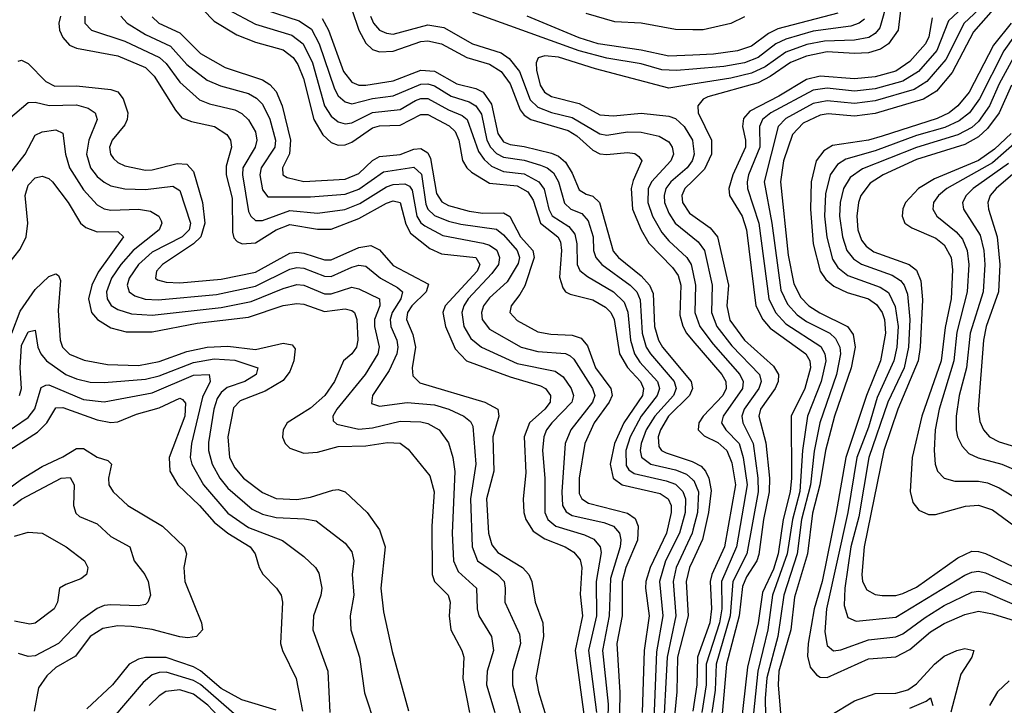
# Model space of a CAD drawing. Header units: inches. Extents: x 501365 to 657855, y 482276 to 547543.
# Tile 892 of 957: x 628045 to 630905, y 511151 to 513140. Entities that reach past the tile are written whole.
import ezdxf

# ---------------------------------------------------------------- set-up
doc = ezdxf.new("R2010")
doc.units = ezdxf.units.IN
doc.header["$MEASUREMENT"] = 0
doc.layers.add('A6521', color=7, linetype='Continuous')
doc.layers.add('A6531', color=7, linetype='Continuous')

msp = doc.modelspace()

# ---------------------------------------------------------------- linework, layer by layer
at = {"layer": 'A6521', "color": 5}
for points, elevation in [([(628163.3, 513150), (628158.8, 513130), (628161.1, 513110), (628170, 513088.5), (628190, 513066.1), (628210, 513057.9), (628330, 513035.2), (628410, 513001.4), (628435.8, 512975.8), (628497.3, 512877.3), (628515.7, 512855.7), (628544.3, 512844.3), (628610.5, 512830.5), (628646.8, 512806.8), (628657.2, 512790), (628659.9, 512770), (628644.7, 512715.3), (628644.3, 512690), (628661.7, 512621.7), (628663.1, 512523.1), (628667, 512507), (628676.8, 512496.8), (628690.8, 512490), (628730, 512492.8), (628790, 512530.7), (628830, 512545.8), (628910, 512532.1), (628950, 512532.3), (629030, 512563), (629110, 512607.7), (629130, 512614.5), (629150, 512609.6), (629166.4, 512546.4), (629180.4, 512520.4), (629235.8, 512475.8), (629270, 512460.5), (629370.1, 512450), (629381.5, 512430), (629373.8, 512410), (629280.3, 512310), (629273.5, 512290), (629281.5, 512250), (629310, 512184.7), (629342.7, 512150), (629470, 512103.7), (629557.7, 512077.7), (629571.9, 512070), (629586.8, 512050), (629585.5, 512030), (629570.1, 512010), (629526.1, 511970), (629509.8, 511930), (629514.6, 511825.4), (629507.2, 511750), (629509.7, 511710), (629514.7, 511690), (629536.3, 511656.3), (629570, 511633.7), (629629.5, 511610), (629654.6, 511594.6), (629672.7, 511572.7), (629677.8, 511550), (629673, 511473), (629679.2, 511410), (629658, 511310), (629685.3, 511110)], 3920), ([(628234.4, 513150), (628233.9, 513130), (628253.7, 513110), (628350, 513077.7), (628450.8, 513030.8), (628470, 513012.6), (628510, 512959), (628567.5, 512907.5), (628596.1, 512896), (628670, 512878.7), (628690, 512868.3), (628710, 512849.6), (628730, 512815), (628734.2, 512790), (628729.1, 512770), (628693.2, 512710), (628691.8, 512690), (628710, 512583.8), (628716.6, 512570), (628730, 512557.7), (628750, 512557.3), (628830, 512586.3), (628910, 512578.7), (628989.5, 512589.5), (629033, 512607), (629110, 512655.3), (629130, 512661.6), (629163.3, 512663.3), (629176.9, 512656.9), (629185.3, 512645.3), (629198.4, 512570), (629210, 512550.7), (629221.4, 512541.4), (629274.1, 512514.1), (629391.5, 512491.5), (629410, 512485.7), (629431.1, 512471.1), (629438.7, 512450), (629435.5, 512430), (629416.6, 512403.4), (629347.3, 512330), (629335.1, 512310), (629328.9, 512290), (629335.1, 512250), (629355.2, 512215.2), (629386.1, 512190), (629490, 512142.3), (629600.5, 512120.5), (629623.5, 512103.5), (629646.7, 512070), (629653.7, 512050), (629648.8, 512030), (629590.4, 511970), (629575, 511950), (629567.2, 511930), (629563.8, 511890), (629570.1, 511810.1), (629570.6, 511710), (629579.2, 511690), (629602, 511670), (629685.4, 511645.4), (629712.8, 511632.8), (629730.8, 511610.7), (629734.2, 511594.2), (629719.3, 511510), (629719.9, 511410), (629697.1, 511310), (629720.7, 511130)], 3940), ([(628339, 513150), (628357.6, 513130), (628410, 513097.2), (628483.3, 513063.3), (628530, 513010.1), (628590, 512965), (628627.8, 512947.8), (628710, 512925.8), (628732.6, 512912.6), (628750, 512895.4), (628771.8, 512851.8), (628788.1, 512790), (628786.1, 512770), (628746.8, 512710), (628742.3, 512690), (628750, 512646), (628765.6, 512625.6), (628890, 512625.9), (628990, 512633.9), (629030, 512648.5), (629101.9, 512698.1), (629190, 512712), (629211.9, 512691.9), (629225, 512605), (629230.9, 512590), (629250, 512571.9), (629290, 512555.2), (629326.3, 512546.3), (629430, 512532.3), (629450, 512515.6), (629490.3, 512470), (629496.8, 512450), (629492.5, 512432.5), (629461.1, 512378.9), (629410, 512333.4), (629392.1, 512310), (629386.3, 512290), (629388.7, 512270), (629410, 512242.2), (629501.9, 512190), (629550, 512177.6), (629630, 512171.2), (629644.2, 512164.2), (629654.6, 512154.6), (629708.6, 512070), (629715, 512050), (629708.9, 512030), (629645.7, 511950), (629629.4, 511910), (629619.2, 511770), (629621.9, 511730), (629632.3, 511712.3), (629650, 511701.1), (629741.4, 511681.4), (629770, 511670), (629786.9, 511650), (629791, 511631), (629789.3, 511610), (629761.3, 511518.7), (629757.4, 511410), (629737.4, 511310), (629754, 511154), (629752.5, 511070)], 3960), ([(628430, 513148.6), (628449.6, 513130), (628510, 513101.8), (628570, 513042.3), (628641.5, 513001.5), (628750, 512965.8), (628772, 512952), (628790, 512931.8), (628807.2, 512890), (628831.7, 512790), (628829.1, 512750.9), (628808.3, 512710), (628809.2, 512690), (628821.7, 512681.7), (628870, 512670.6), (628990, 512677), (629030, 512694.2), (629070, 512731.4), (629090, 512742.7), (629150, 512748.4), (629190, 512764), (629210, 512766.2), (629230, 512754.1), (629237.7, 512737.7), (629255.8, 512635.8), (629271.2, 512611.2), (629290, 512601.3), (629350, 512584.8), (629390, 512578.8), (629450, 512579.8), (629468.7, 512568.7), (629499.6, 512510), (629535, 512470), (629539.2, 512450), (629511.9, 512368.1), (629497.8, 512342.2), (629472.2, 512310), (629469, 512290), (629490, 512267), (629550, 512234.4), (629587.8, 512227.8), (629650, 512224.9), (629675.9, 512215.9), (629693.7, 512193.7), (629716.9, 512130), (629762.4, 512070), (629765.6, 512050), (629757.3, 512030), (629713.8, 511970), (629686.5, 511910), (629670.3, 511810), (629670, 511765.4), (629677.7, 511750), (629697, 511737), (629810, 511708.3), (629832.2, 511692.2), (629841.1, 511670), (629838.9, 511630), (629805.4, 511550), (629794.7, 511510), (629794.6, 511410), (629779.3, 511330), (629787.8, 511187.8), (629786, 511070)], 3980), ([(628576.8, 513170), (628610, 513136.1), (628676, 513096), (628730, 513075.1), (628810, 513053), (628839.3, 513030), (628853.1, 513010), (628869.7, 512969.7), (628899.6, 512850), (628925.6, 512805.6), (628950, 512783.2), (628970, 512776), (628990, 512776.6), (629010, 512784.8), (629070, 512826.7), (629090, 512832), (629150, 512834.3), (629210, 512865.1), (629230, 512864.6), (629292.1, 512832.1), (629310, 512815.4), (629320, 512790), (629331.2, 512731.2), (629343.8, 512710), (629357.5, 512697.5), (629410, 512665.7), (629490, 512658.2), (629521, 512641), (629536.4, 512616.4), (629557.4, 512550), (629607.9, 512510), (629615.5, 512495.5), (629619.1, 512470), (629613.2, 512393.2), (629622.1, 512362), (629630.6, 512350.6), (629643.6, 512343.6), (629710, 512327.3), (629746, 512306), (629761.8, 512290), (629771.9, 512270), (629787.4, 512170), (629810.7, 512130.7), (629848.3, 512090), (629857.2, 512070), (629854.1, 512050), (629799.7, 511970), (629772.3, 511910), (629760.1, 511850), (629768.3, 511810), (629795.3, 511790), (629905.6, 511765.6), (629928.3, 511750), (629936.9, 511730), (629936.8, 511710), (629923.7, 511650), (629876.1, 511550), (629863.4, 511510), (629862.2, 511490), (629873.6, 511410), (629858.8, 511310), (629852.5, 511130)], 4020), ([(628649.5, 513169.5), (628730, 513126.7), (628835.4, 513095.4), (628868.2, 513070), (628895, 513015), (628930.4, 512890.4), (628950, 512860.5), (628970, 512843.6), (628990, 512837.8), (629010, 512841.2), (629070, 512870.5), (629150, 512879.2), (629194.8, 512905.2), (629210, 512911.1), (629230, 512911.1), (629290, 512878.3), (629330, 512862.3), (629344.9, 512850), (629377.8, 512757.8), (629394.2, 512734.2), (629414.9, 512714.9), (629450, 512699.9), (629510, 512692.3), (629552.8, 512670), (629568.3, 512648.3), (629582.3, 512590), (629591.3, 512571.3), (629639.9, 512539.9), (629657.2, 512517.2), (629662.8, 512490), (629664.6, 512430), (629672.3, 512412.3), (629694.6, 512394.6), (629770, 512350.3), (629800.2, 512320.2), (629811.6, 512291.6), (629818.6, 512210), (629830.3, 512170.3), (629846.3, 512146.3), (629897.1, 512090), (629902.8, 512070), (629896.9, 512050), (629850, 511989.4), (629817.6, 511930), (629805.2, 511890), (629806.5, 511846.5), (629814.2, 511834.2), (629830, 511823.1), (629922.3, 511802.3), (629950, 511791.9), (629971.4, 511771.4), (629979.1, 511750), (629978.2, 511710), (629961.1, 511650), (629921.1, 511570), (629902.8, 511510), (629912.5, 511410), (629894.1, 511305.9), (629882.8, 511010)], 4040), ([(628755.3, 513170), (628856.8, 513136.8), (628892.2, 513112.2), (628915.1, 513070), (628959.3, 512939.3), (628970, 512919.4), (628990, 512901.3), (629010, 512896.3), (629070, 512911.4), (629130, 512919.3), (629210, 512953.2), (629230, 512953.8), (629250, 512947.9), (629297.9, 512917.9), (629350, 512901.9), (629370.3, 512890), (629385.9, 512865.9), (629401.9, 512790), (629412.6, 512770), (629430, 512751.5), (629450, 512741.3), (629510, 512732.5), (629557.8, 512717.8), (629576.8, 512710), (629595.2, 512695.2), (629610.3, 512670), (629627.4, 512607.4), (629645.8, 512590), (629677.7, 512577.7), (629696, 512556), (629710.2, 512510.2), (629711.9, 512470), (629718.3, 512450), (629736.2, 512430), (629818.3, 512370), (629837.5, 512350), (629847.4, 512327.4), (629853.3, 512230), (629865, 512190), (629877.2, 512170), (629946.1, 512090), (629951.3, 512070), (629943.6, 512050), (629889.4, 511990), (629864.7, 511950), (629849.6, 511910), (629846.7, 511890), (629850.5, 511870.5), (629877.7, 511850), (629950, 511833.8), (629981.2, 511821.2), (630000, 511804.9)], 4060), ([(628923.8, 513143.8), (628942.3, 513110), (628985.4, 512990), (629010, 512958.3), (629030, 512950.1), (629050, 512949.6), (629130, 512962.7), (629210, 512993.7), (629250, 512990.5), (629314.4, 512954.4), (629370, 512940.3), (629391.2, 512930), (629415.3, 512895.3), (629433.8, 512810), (629450, 512785.8), (629470, 512777.5), (629510, 512772.2), (629590, 512752.4), (629610, 512743.6), (629630, 512726.6), (629650, 512695), (629670, 512646.6), (629690, 512633.5), (629710, 512628.3), (629729.2, 512609.2), (629768.8, 512468.8), (629784.1, 512450), (629850, 512397), (629874.6, 512370), (629885.3, 512345.3), (629888.5, 512250), (629900, 512210), (629911.6, 512190), (629995.5, 512090), (629999, 512070), (629990.3, 512050), (629929.8, 511990), (629906.2, 511950), (629899.7, 511930), (629901.5, 511901.5), (629908.8, 511890), (629922.7, 511882.7), (629998.2, 511858.2), (630000, 511857.2)], 4080), ([(629009.6, 513170), (629030.3, 513110), (629050, 513071.5), (629070, 513053.4), (629090, 513046.8), (629130, 513048.3), (629210, 513076.7), (629230, 513079.1), (629270, 513069.8), (629343.4, 513030), (629410, 513011.3), (629443.6, 512990), (629470, 512954.4), (629498.3, 512878.3), (629510, 512862.7), (629529.2, 512850), (629638.3, 512818.3), (629662.8, 512802.8), (629710, 512761.7), (629730, 512751.2), (629750, 512748.6), (629810, 512754.4), (629831.5, 512751.5), (629843.3, 512743.3), (629852.2, 512730), (629826.8, 512673.2), (629821.3, 512650), (629825, 512590), (629849.9, 512529.9), (629872, 512492), (629941.2, 512421.2), (629957.5, 512397.5), (629965, 512370), (629962.7, 512282.7), (629970.7, 512250.7), (629981.7, 512230), (630000, 512208.6)], 4120), ([(629064.2, 513150), (629073, 513130), (629090.1, 513110), (629110, 513100.7), (629130, 513097.8), (629230, 513125.1), (629277, 513117), (629360.4, 513070), (629443.4, 513043.4), (629467, 513027), (629496.5, 512990), (629527.7, 512907.7), (629550, 512886), (629590, 512870.3), (629650, 512855.9), (629730, 512808.4), (629750, 512805.3), (629810, 512814.3), (629850, 512813.9), (629902.3, 512802.3), (629930, 512785.5), (629939.9, 512770), (629943.7, 512750), (629936.4, 512730), (629880.2, 512670), (629870.7, 512649.3), (629869.3, 512610), (629883.3, 512570), (629910, 512522.6), (629930, 512497.9), (629982.9, 512450), (629995.3, 512430), (630000, 512407.2)], 4140), ([(630000, 512996.5), (629952.6, 512992.6), (629910, 512994.8), (629850, 513012.4), (629750, 513028.7), (629670, 513050.1), (629360.8, 513160.8)], 4140), ([(630000, 513037.4), (629930, 513034.1), (629850, 513052.1), (629725, 513070), (629670, 513087), (629518.7, 513150)], 4120), ([(630000, 513110.8), (629950, 513111.8), (629850, 513129.6), (629773.7, 513133.7), (629690, 513158)], 4080), ([(630000, 512952.8), (629930, 512941.7), (629717.7, 512997.7), (629610, 513031), (629570, 513035.4), (629550.9, 513029.1), (629545.5, 513014.5), (629546, 512994), (629556.4, 512950), (629569.7, 512929.7), (629590, 512917.3), (629670, 512896.8), (629730, 512864.3), (629770, 512861.4), (629850, 512868.4), (629930, 512860.1), (629950, 512853.5), (629974.8, 512830), (629998.8, 512790), (630000, 512781)], 4160), ([(628040.6, 513019.4), (628050, 513022.2), (628070, 513012.5), (628121, 512961), (628146.7, 512946.7), (628210, 512948.5), (628310, 512937.9), (628330, 512931), (628345.5, 512910), (628359.2, 512870), (628357.3, 512850), (628350, 512835), (628313.6, 512790), (628306.2, 512770), (628308.8, 512750), (628317.4, 512737.4), (628330, 512725.5), (628350, 512716.2), (628410, 512703.8), (628430, 512704.8), (628502.7, 512722.7), (628530, 512720.6), (628550, 512699.4), (628576, 512610), (628582.5, 512550), (628571.3, 512510), (628549.9, 512490.1), (628459.9, 512430), (628442.1, 512410), (628439.8, 512390), (628445.5, 512385.5), (628470, 512378.4), (628510, 512376.3), (628630, 512387.2), (628730, 512407.3), (628830, 512462.6), (628850, 512465.8), (628870, 512462.6), (628930, 512443.5), (628950, 512442.9), (629030, 512479), (629064.6, 512484.6), (629090, 512472), (629130, 512426.7), (629232.7, 512372.7), (629225.3, 512350), (629184.4, 512310), (629171.3, 512290), (629168.6, 512270), (629186.8, 512226.8), (629194.5, 512190), (629185.2, 512130), (629186.7, 512106.7), (629206.7, 512086.7), (629396, 512030), (629433.6, 512010), (629436.2, 511990), (629419.6, 511930), (629421.7, 511830), (629401.1, 511750), (629406.5, 511650), (629416.6, 511616.6), (629433.7, 511593.7), (629505.6, 511550), (629523.3, 511530), (629532.2, 511510), (629542.1, 511450), (629564, 511390), (629566.4, 511350), (629543.9, 511230), (629551.8, 511190), (629588.4, 511070)], 3880), ([(628011.9, 512850), (628070, 512899.8), (628090, 512901.2), (628130.9, 512890.9), (628210, 512893.2), (628243.6, 512883.6), (628264.2, 512870), (628269.6, 512850), (628245.4, 512790), (628238.7, 512750), (628251.1, 512710), (628270, 512685.2), (628290, 512668.6), (628310, 512658.1), (628350, 512649.1), (628410, 512647), (628490, 512657.1), (628510, 512644.8), (628541.4, 512550), (628536.9, 512530), (628516.6, 512510), (628430, 512465.5), (628390, 512429.9), (628362.6, 512390), (628357.2, 512370), (628363.4, 512350), (628379, 512339), (628409.2, 512329.2), (628447.6, 512327.6), (628617.1, 512342.9), (628730, 512367.2), (628830, 512416.2), (628850, 512421), (628870, 512418.7), (628930, 512395.6), (628950, 512394.4), (629010, 512421.8), (629030, 512427.3), (629050, 512424.8), (629092.9, 512390), (629142.8, 512362.8), (629157.3, 512350), (629152.1, 512330), (629126.7, 512290), (629121.3, 512270), (629123.4, 512250), (629140, 512210), (629143.4, 512190), (629140.4, 512170), (629118.4, 512121.6), (629070.1, 512050), (629066.4, 512026.4), (629090, 512018.2), (629170, 512029.3), (629250, 512022), (629291.7, 512010), (629334.8, 511990), (629353.9, 511973.9), (629360.7, 511960.7), (629370.3, 511850), (629354.5, 511750), (629359.5, 511610), (629375, 511570), (629433.1, 511530), (629451.7, 511510), (629455.5, 511490), (629453.8, 511450), (629496.9, 511356.9), (629499.5, 511330), (629476, 511250), (629476.2, 511210), (629525.6, 511030)], 3860), ([(627998.3, 512670), (628061.3, 512750), (628090, 512805), (628110, 512815.1), (628150, 512820.4), (628170.4, 512810.5), (628177.7, 512750), (628190.1, 512710), (628230, 512646.8), (628270, 512602.4), (628290, 512590.9), (628310, 512587), (628389.8, 512589.8), (628424.5, 512584.5), (628448.7, 512570), (628455.9, 512555.9), (628458.1, 512550), (628450.1, 512530), (628374.4, 512470), (628338.8, 512430), (628311.6, 512390), (628297, 512350), (628298.7, 512330), (628311, 512311), (628330, 512298.6), (628370, 512286.3), (628430, 512282.3), (628630, 512305.2), (628717.5, 512322.5), (628810, 512359.8), (628850, 512371.3), (628870, 512370), (628930, 512344.8), (628950, 512344.8), (629010, 512363.7), (629030, 512358.8), (629090, 512330.1), (629091.3, 512310), (629075.4, 512270), (629075.6, 512250), (629089.4, 512190.6), (629084.8, 512170), (629048.3, 512110), (628965.9, 512010), (628954.8, 511990), (628955.8, 511975.8), (628966, 511966), (629030, 511952.1), (629070, 511955.7), (629150, 511974.9), (629210, 511973.3), (629230, 511968), (629263, 511950), (629290, 511912.3), (629302.9, 511870), (629308.8, 511828.8), (629301.5, 511650), (629304.6, 511570), (629318.3, 511538.4), (629371.5, 511490), (629373.6, 511430), (629378.9, 511410), (629415.1, 511350), (629421.5, 511310), (629402.8, 511250), (629400.6, 511210), (629425.2, 511130)], 3840), ([(630000, 512736.3), (629998.1, 512730), (629983.6, 512710), (629935.9, 512670), (629921.8, 512650), (629916.6, 512630), (629917.9, 512610), (629930, 512578.3), (629949.2, 512549.2), (630000, 512508.1)], 4160), ([(628010, 512427.3), (628046.2, 512473.8), (628063.6, 512510), (628068.2, 512550), (628060.7, 512630), (628070, 512660.1), (628090, 512680.8), (628110, 512685.6), (628130, 512679.4), (628140.4, 512670), (628185.4, 512610), (628222, 512550), (628236.9, 512536.9), (628270, 512524.1), (628330, 512525.1), (628346.5, 512510), (628272.8, 512407.2), (628254.8, 512370), (628244.8, 512330), (628253.6, 512290), (628271, 512270), (628310, 512246), (628353.8, 512233.8), (628430, 512234.2), (628560.9, 512259.1), (628710, 512277), (628810, 512310.5), (628850, 512316.6), (628870, 512314.8), (628930, 512292.8), (628990, 512301.4), (629010, 512296.6), (629017.7, 512290), (629024.1, 512270), (629027.1, 512210), (629022.9, 512190), (629009.3, 512170.7), (628985, 512150), (628958.9, 512090), (628931.3, 512050), (628890, 512012.6), (628822.1, 511970), (628810.6, 511950), (628808.4, 511928.4), (628815.9, 511910), (628830, 511896.8), (628870, 511882.2), (628910, 511885), (628970, 511901.7), (629050, 511903.1), (629113.3, 511913.3), (629150, 511910.9), (629173.4, 511893.4), (629236.1, 511816.1), (629248.6, 511770), (629242.4, 511670), (629242.9, 511530), (629250, 511509.5), (629289.7, 511469.7), (629294.9, 511450), (629292.1, 511410), (629297.2, 511370), (629329.1, 511310), (629334.7, 511290), (629331.8, 511228.2), (629351.2, 511130)], 3820), ([(630000, 512672.8), (629977.3, 512650), (629968.4, 512630), (629970.1, 512610), (629990, 512579.1), (630000, 512572)], 4180), ([(628022, 512230), (628046.1, 512293.9), (628090, 512357.5), (628130, 512394.8), (628150, 512402.6), (628157.3, 512397.3), (628163.1, 512383.1), (628156.5, 512296.5), (628162.8, 512210), (628168.9, 512190), (628190, 512169), (628232.1, 512152.1), (628299.7, 512139.7), (628390, 512136.2), (628450, 512148.2), (628530, 512176.8), (628590, 512189.7), (628650, 512192.3), (628730, 512182.6), (628810, 512201.7), (628836.2, 512196.2), (628845, 512185), (628840.8, 512150), (628830, 512118.9), (628810, 512093.2), (628757.7, 512062.3), (628685.7, 512034.3), (628666, 512014), (628649.8, 511930), (628654.4, 511870), (628670, 511839.3), (628695.4, 511810), (628750, 511768.3), (628790, 511750.7), (628850, 511747.4), (628890, 511754.7), (628954.7, 511774.7), (628970, 511776.6), (628990, 511770.1), (629054.4, 511710), (629090, 511659.7), (629106.2, 511610), (629093.5, 511490), (629101.3, 511421.3), (629126.9, 511306.9), (629174.6, 511134.6)], 3780), ([(628044.9, 512050), (628050.2, 512070), (628046.2, 512130), (628050, 512194.7), (628070, 512234.5), (628090, 512238.7), (628098.1, 512190), (628106.2, 512170), (628122.8, 512150), (628179.5, 512110), (628210, 512097.6), (628250, 512088.6), (628290, 512087.3), (628410, 512097.1), (628450, 512106.9), (628550, 512145.2), (628610, 512155.8), (628670, 512152.1), (628736.3, 512130), (628731.7, 512110), (628699.1, 512090), (628647.2, 512072.8), (628630, 512058.5), (628618.9, 512041.1), (628608.4, 512010), (628593.5, 511913.5), (628593.8, 511890), (628603.8, 511850), (628626.3, 511810), (628650, 511780.8), (628720.1, 511720.1), (628750, 511705.3), (628790, 511695.2), (628872.1, 511692.1), (628906, 511686), (628990, 511620.9), (629010, 511596.1), (629015.1, 511570), (629011.1, 511530), (629015.7, 511470), (629005, 511410), (629006.3, 511370), (629031.6, 511290), (629046.7, 511186.7), (629078.3, 511090)], 3760), ([(627990, 511931.3), (628070, 511985.9), (628088.7, 512011.3), (628107.7, 512072.3), (628120.5, 512079.5), (628130, 512080.8), (628230, 512038), (628290, 512031.2), (628430, 512056.9), (628550, 512108.8), (628595.4, 512110), (628598.1, 512090), (628575.7, 512044.3), (628543.9, 511910), (628540.1, 511870), (628544.6, 511850), (628578.5, 511790), (628650, 511708.2), (628710, 511666.7), (628808.7, 511628.7), (628870, 511582), (628903.7, 511550), (628913.8, 511533.8), (628922.2, 511490), (628919.8, 511470), (628898.3, 511410), (628896.1, 511370), (628939.8, 511250), (628946.1, 511130)], 3740), ([(627970, 511863), (628096.6, 511943.4), (628124.2, 511970), (628150, 512013.5), (628170, 512015), (628270, 511979.3), (628310, 511970.7), (628330, 511973.5), (628384.2, 511995.8), (628450, 512013.3), (628510, 512042), (628518.3, 512038.3), (628526.8, 512026.8), (628524.5, 511990), (628478.8, 511870), (628481, 511830), (628504.2, 511790), (628567.7, 511730), (628610, 511681.5), (628650, 511650.3), (628714.6, 511610), (628729.2, 511590), (628740.4, 511550), (628750.9, 511530.9), (628790.9, 511490), (628804.1, 511470), (628808, 511450), (628802.7, 511330), (628807.9, 511310), (628848.3, 511228.3), (628866.4, 511133.6)], 3720), ([(628006.1, 511773.9), (628050, 511806.6), (628110, 511843.7), (628170, 511871.1), (628210, 511895.7), (628230, 511895.5), (628270, 511870.1), (628300.8, 511860.8), (628311.5, 511850), (628302.8, 511810), (628303.6, 511790), (628316.6, 511770), (628359, 511730), (628459.6, 511670), (628522.8, 511610), (628529.4, 511590), (628521.3, 511550), (628524.6, 511510), (628572.9, 511390), (628575.5, 511370), (628558.2, 511350), (628533.5, 511346.5), (628510, 511348.8), (628430, 511370.9), (628370, 511379.3), (628330, 511380.9), (628286.8, 511373.2), (628249.5, 511350.5), (628206.8, 511293.2), (628150, 511260.1), (628123.5, 511236.5), (628099.2, 511200.8), (628086.8, 511133.2)], 3680), ([(628026.1, 511730), (628050, 511749), (628165.3, 511810), (628191.3, 511811.3), (628203.2, 511790), (628200.9, 511730), (628207.7, 511707.7), (628218.3, 511698.3), (628270, 511677.2), (628310, 511640.4), (628365.2, 511610), (628377.8, 511570), (628408.7, 511530), (628418.6, 511510), (628425, 511470), (628417.4, 511450), (628410, 511443.2), (628390, 511439.1), (628310, 511442.4), (628290, 511439.9), (628270, 511431.2), (628222.7, 511397.3), (628158, 511330), (628090, 511294.3), (628070, 511292.1), (628041.3, 511301.3)], 3660), ([(630000, 511658.5), (629997.7, 511650), (629951.7, 511550), (629942.8, 511510), (629950.6, 511410), (629925.4, 511290), (629912.7, 511052.7), (629899.4, 510939.4), (629899.3, 510850), (629918.5, 510778.5), (629935.4, 510750), (629994.2, 510674.2), (630000, 510669.3)], 4060), ([(628030, 511641.2), (628070, 511652.7), (628110.5, 511650.5), (628179.6, 511610), (628233.2, 511570), (628243.2, 511550), (628241.1, 511538.9), (628239.1, 511530), (628222.5, 511517.5), (628178.6, 511501.4), (628160.9, 511490), (628155.2, 511450), (628144.7, 511430), (628090, 511388.7), (628074.1, 511385.9), (628030, 511394.9)], 3640), ([(630000, 511571.1), (629990, 511550), (629980.3, 511510), (629986.8, 511410), (629955.9, 511290), (629953.3, 511190), (629937.8, 511030), (629925.5, 510950), (629928.2, 510868.2), (629947.2, 510790), (629963.2, 510763.2), (630000, 510718)], 4080), ([(628790, 511136), (628690, 511166.6), (628630, 511199.7), (628570, 511250.9), (628550, 511261.8), (628470, 511289.4), (628410.7, 511289.3), (628390, 511284.3), (628362.7, 511270), (628314.8, 511210), (628240.2, 511139.8)], 3720), ([(628690, 511106.9), (628570, 511211), (628550, 511222.9), (628470, 511246.6), (628450, 511245.9), (628430, 511238.7), (628403.6, 511216.4), (628312.3, 511110)], 3740), ([(628650, 511089), (628591.3, 511151.3), (628550, 511183), (628510, 511195.1), (628469.8, 511190.2), (628450, 511178.1), (628421.5, 511150)], 3760)]:
    msp.add_lwpolyline(points, dxfattribs=dict(at, elevation=elevation))
at = {"layer": 'A6531', "color": 5}
for points, elevation in [([(630565, 513195), (630543.4, 513116.6), (630530, 513099.8), (630511.4, 513088.6), (630470, 513080.6), (630382.1, 513077.9), (630331.5, 513068.5), (630270, 513045.6), (630210, 513003.3), (630170, 512984.4), (630110, 512970.3), (630000, 512952.8)], 4160), ([(630604.2, 513175.8), (630596, 513110), (630568.7, 513070), (630545.6, 513054.4), (630510, 513043.9), (630470, 513041.8), (630390, 513046.7), (630330, 513034.6), (630284.1, 513015.9), (630224.8, 512975.2), (630190, 512956.9), (630044, 512916), (630030, 512909.9), (630014.7, 512890), (630015.2, 512870), (630054.6, 512790), (630054.3, 512750), (630033.5, 512706.5), (630000, 512672.8)], 4180), ([(630799.9, 513190), (630743.1, 513136.9), (630708.9, 513051.1), (630655.4, 512990), (630610, 512961.9), (630530, 512939.8), (630470, 512932.6), (630390, 512940.9), (630350, 512935.6), (630227, 512870), (630202.3, 512850), (630193.4, 512830), (630194.9, 512770), (630161.9, 512690), (630157.9, 512670), (630158.9, 512650), (630191.6, 512550), (630220.5, 512330), (630240.2, 512290), (630270, 512257.9), (630372.1, 512192.1), (630383.9, 512170), (630386.3, 512150), (630373.1, 512090), (630332.9, 511990), (630318.7, 511890), (630311, 511771), (630289.4, 511690), (630274.3, 511590), (630231.8, 511470), (630218.3, 511370), (630188.9, 511250), (630172.7, 511090)], 4240), ([(630421.2, 513158.8), (630246.6, 513113.4), (630220.2, 513099.8), (630170, 513063.5), (630130, 513050), (630059.8, 513040.2), (630000, 513037.4)], 4120), ([(630150, 513148.2), (630110, 513129.1), (630030, 513110.2), (630000, 513110.8)], 4080), ([(630694.9, 513145.1), (630685.3, 513090), (630676.2, 513070), (630630, 513018.4), (630589.5, 512990.5), (630530, 512974.1), (630470, 512968), (630370, 512975.8), (630330, 512966.2), (630250, 512918.1), (630165.4, 512874.6), (630147, 512853), (630144.7, 512830), (630153.3, 512790), (630152.9, 512770), (630116.4, 512690), (630104.7, 512650), (630107, 512630), (630143.2, 512570), (630156, 512530), (630183.2, 512310), (630203, 512270), (630224.9, 512244.9), (630328.7, 512170), (630339.7, 512150), (630341.7, 512130), (630325, 512070), (630285.8, 511990), (630286.3, 511810), (630282.5, 511770), (630262.8, 511690), (630248.2, 511590), (630234.3, 511545.7), (630202.5, 511477.5), (630189.9, 511390), (630159.2, 511260.8), (630139.7, 511090)], 4220), ([(630830.5, 513169.5), (630788.6, 513130), (630735.1, 513024.9), (630679.7, 512960.3), (630642.9, 512937.1), (630530, 512904.5), (630470, 512896.6), (630390, 512904.7), (630350, 512897), (630270, 512853.7), (630247.5, 512830), (630207.6, 512670), (630229.1, 512550), (630255.3, 512355.3), (630274.7, 512314.7), (630303.4, 512283.4), (630330, 512263.9), (630397.7, 512230), (630414.7, 512214.7), (630426.7, 512190), (630428.8, 512170), (630417, 512110), (630369.3, 511970), (630352, 511888), (630341.4, 511790), (630316, 511690), (630302.8, 511590), (630264, 511470), (630247.3, 511350), (630215.2, 511230), (630210, 511170), (630212.5, 511072.5)], 4260), ([(630872.8, 513170), (630815.5, 513104.5), (630753, 512987), (630707.4, 512932.6), (630670, 512909.3), (630530, 512867.6), (630470, 512859.9), (630393.6, 512866.4), (630370, 512863.4), (630320.5, 512839.5), (630290, 512806.6), (630263.3, 512730), (630254.3, 512670), (630277.1, 512457.1), (630293.6, 512373.6), (630314.1, 512334.1), (630337.4, 512310), (630369, 512289), (630449.5, 512249.5), (630466.1, 512226.1), (630472, 512190), (630460.3, 512130), (630411.3, 511990), (630385.4, 511890), (630368.5, 511790), (630348.1, 511708.1), (630333.2, 511590), (630295.5, 511464.5), (630284.7, 511370), (630249.6, 511250), (630248.1, 511210), (630255.7, 511115.7)], 4280), ([(630498.2, 513141.8), (630483.5, 513130), (630458.5, 513121.5), (630350, 513106.7), (630270, 513083.5), (630240.9, 513070), (630189.6, 513030.4), (630150, 513014.6), (630090, 513003.9), (630000, 512996.5)], 4140), ([(630925, 513130), (630873.5, 513066.5), (630802.3, 512930), (630770, 512890.2), (630744.7, 512870), (630710, 512853.2), (630550, 512801.6), (630510, 512790.5), (630405.4, 512774.6), (630380.1, 512759.9), (630358.3, 512730), (630343.9, 512670), (630341.8, 512590), (630349.8, 512490), (630370, 512410.7), (630386.5, 512386.5), (630410, 512366.8), (630448.3, 512348.3), (630510, 512330.3), (630533.6, 512313.6), (630550, 512290.1), (630557.1, 512270), (630559.9, 512230), (630544.8, 512150), (630504.1, 512050), (630444.8, 511870), (630416.8, 511710), (630375.4, 511510), (630352.4, 511430), (630334.9, 511330), (630333.2, 511293.2), (630341.3, 511261.3), (630358.9, 511238.9), (630370, 511232.2), (630390, 511231.5), (630510, 511285.2), (630590, 511291.2), (630630, 511312.5), (630690, 511364.1), (630730, 511388.3), (630790, 511413.8), (630830, 511423.3), (630870, 511416.4), (631012.1, 511372.1)], 4320), ([(630960.6, 513130), (630903.6, 513050), (630832.6, 512910), (630803.2, 512870), (630773.4, 512846.6), (630732.4, 512827.6), (630650, 512803.7), (630530, 512759.5), (630444.3, 512735.7), (630419.8, 512720.2), (630399.2, 512690), (630385.3, 512634.7), (630382.8, 512570), (630389.1, 512509.1), (630405.3, 512445.3), (630420.8, 512420.8), (630450, 512397.8), (630544, 512364), (630568, 512348), (630588.2, 512308.2), (630596.6, 512250), (630592.3, 512190), (630584.1, 512150), (630535.9, 512044.1), (630510, 511958.1), (630476.8, 511870), (630450.2, 511710), (630388.3, 511430), (630383.8, 511363.8), (630390, 511324.5), (630409, 511309), (630430, 511311.2), (630510, 511340.3), (630590, 511349.2), (630610, 511358), (630674.4, 511405.6), (630730, 511439.7), (630810, 511478.4), (630830, 511482.2), (630850, 511478.9), (630926.3, 511446.3)], 4340), ([(630942.4, 513050), (630890, 512954), (630861.6, 512890), (630830, 512845), (630810, 512827), (630770, 512805.6), (630650, 512769.6), (630492.9, 512707.1), (630457.4, 512682.6), (630438, 512650), (630428.2, 512610), (630426.4, 512570), (630434.5, 512510), (630447.6, 512470), (630466.4, 512446.4), (630490, 512430.9), (630578.7, 512398.7), (630603.1, 512383.1), (630613.7, 512370), (630623.5, 512343.5), (630630.4, 512270), (630626.7, 512190), (630614, 512130), (630566.7, 512030), (630511.5, 511870), (630482.4, 511697.6), (630459.4, 511610), (630441.8, 511490), (630439.7, 511439.7), (630450, 511405.1), (630474.7, 511394.7), (630590, 511406.3), (630790, 511527.9), (630810, 511537.2), (630830, 511539.4), (630850, 511534.6), (630970, 511481.1)], 4360), ([(630925.4, 512950), (630889.8, 512870.2), (630856.1, 512823.9), (630830, 512800.6), (630790, 512777.6), (630650, 512734), (630553.3, 512690), (630514.7, 512665.3), (630487.6, 512630), (630480.8, 512610), (630476.3, 512570), (630479.7, 512530), (630490, 512500.7), (630503.3, 512483.3), (630526.2, 512466.2), (630628.2, 512430), (630650, 512412.9), (630662.4, 512382.4), (630667.3, 512327.3), (630660.2, 512190), (630654.2, 512150), (630595.5, 512010), (630555, 511890), (630497.9, 511610), (630491.2, 511530), (630492.9, 511510), (630505.2, 511485.2), (630530, 511472.3), (630550, 511469), (630589.3, 511469.3), (630610, 511474.5), (630650, 511493), (630770, 511578.6), (630810, 511597.6), (630830, 511597.2), (630850, 511590.7), (630950, 511543.6)], 4380), ([(630924.6, 512810), (630876, 512764), (630830, 512731.9), (630702.2, 512677.8), (630655.8, 512650), (630617.7, 512610), (630610, 512590.8), (630607.9, 512570), (630616.2, 512550), (630635.9, 512535.9), (630705.6, 512505.6), (630730, 512487.2), (630750.2, 512450.2), (630754.3, 512414.3), (630750.3, 512330.3), (630733.2, 512246.8), (630721.8, 512150), (630664.9, 511990), (630637.5, 511870), (630631.2, 511771.2), (630639.5, 511739.5), (630656.4, 511716.4), (630684.3, 511704.3), (630704.6, 511704.6), (630792, 511728), (630830, 511731.7), (630870, 511717.5), (630932.5, 511672.5)], 4420), ([(630000, 512781), (630004.2, 512750), (630000, 512736.3)], 4160), ([(630950, 512794.5), (630870, 512724.5), (630738.2, 512650), (630713.4, 512630), (630699.4, 512610), (630696.9, 512590), (630708.6, 512570), (630764.8, 512524.8), (630782.9, 512502.9), (630796.7, 512470), (630801.5, 512430), (630797.3, 512350), (630767, 512233), (630757.7, 512150), (630715.7, 512010), (630704.2, 511950), (630700.8, 511890), (630704.2, 511850), (630710.8, 511830), (630729.7, 511809.7), (630761.1, 511801.1), (630830, 511800.6), (630855.8, 511795.8), (630890, 511781.6), (630997.1, 511717.1)], 4440), ([(630916.9, 512723.1), (630814.7, 512650), (630794.4, 512630), (630783.7, 512610), (630785.9, 512590), (630834.4, 512514.4), (630844.9, 512470), (630847.7, 512430), (630843.5, 512350), (630805.2, 512230), (630794.8, 512130), (630774, 512050), (630764.6, 511990), (630764.6, 511950), (630769.2, 511929.2), (630782.2, 511902.2), (630801.5, 511881.5), (630828.4, 511868.4), (630897.7, 511850), (631030, 511793.2)], 4460), ([(630950, 512709.5), (630880.7, 512650), (630863.3, 512630), (630856.6, 512610), (630858.5, 512590), (630883.8, 512510), (630891.8, 512430), (630887.5, 512350), (630851.8, 512250), (630844, 512210), (630828.4, 512010), (630833.6, 511973.6), (630844, 511950), (630861.3, 511930), (630890, 511914.8), (631010, 511878.2)], 4480), ([(630000, 512572), (630050, 512536.3), (630071.3, 512510), (630104.1, 512370), (630098.4, 512310), (630107.9, 512267.9), (630149.8, 512210), (630234.2, 512134.2), (630248.5, 512110), (630247.9, 512090), (630238.9, 512070), (630196.5, 512010), (630192, 511990), (630211.9, 511911.9), (630223, 511810), (630221.4, 511770), (630205.1, 511690), (630191.4, 511588.6), (630186, 511570), (630156.2, 511523.8), (630144.3, 511495.7), (630134.9, 511410), (630098.1, 511270), (630080.4, 511070)], 4180), ([(630000, 512508.1), (630015.5, 512495.5), (630033.8, 512470), (630056.5, 512370), (630054.1, 512290), (630070, 512250), (630113.4, 512193.4), (630193.9, 512110), (630198.6, 512090), (630191.7, 512070), (630148.9, 512010), (630142.1, 511990), (630145.1, 511970), (630175.2, 511910), (630189.2, 511810), (630190, 511770), (630157.2, 511590), (630116.2, 511510), (630108.5, 511410), (630068, 511270), (630065.1, 511194.9), (630055.4, 511130)], 4160), ([(630000, 512407.2), (630007.7, 512370), (630006.3, 512290), (630020.4, 512250), (630058.8, 512198.8), (630136.4, 512110), (630146.2, 512090), (630143.9, 512070), (630087.8, 511990), (630083.8, 511970), (630095.9, 511950), (630134.3, 511910), (630146.2, 511870), (630157.5, 511790), (630127.2, 511610), (630083.6, 511510), (630084.1, 511430), (630077.6, 511390), (630039.1, 511270), (630038.8, 511210), (630026.4, 511130)], 4140), ([(630000, 512208.6), (630084.4, 512110), (630096, 512090), (630097.1, 512070), (630087.4, 512050), (630029.8, 511990), (630017.1, 511970), (630015.6, 511950), (630032.8, 511932.8), (630072.8, 511912.8), (630098.4, 511890), (630113.7, 511853.7), (630123.8, 511790), (630092.3, 511610), (630055.5, 511530), (630050.7, 511510), (630054.2, 511430), (630049.6, 511390), (630013.5, 511290), (630011.5, 511210), (630000, 511133.7)], 4120), ([(630000, 511857.2), (630024.2, 511844.2), (630037.3, 511830), (630046.9, 511810), (630053.6, 511773.6), (630045.9, 511710), (630028.5, 511631.5), (630000, 511571.1)], 4080), ([(630000, 511804.9), (630002.6, 511802.6), (630016.1, 511770), (630013.7, 511710), (630000, 511658.5)], 4060), ([(630399.1, 511120.9), (630470, 511163.5), (630530, 511185.2), (630590, 511185.7), (630624.7, 511195.3), (630650, 511212.4), (630701.5, 511270), (630730, 511292.9), (630766.8, 511310), (630790, 511315.3), (630816.5, 511310), (630810.8, 511290), (630778.8, 511241.2), (630749.5, 511130.6)], 4280), ([(630918.4, 511221.6), (630885, 511190), (630861.7, 511150)], 4320), ([(630630, 511142.3), (630677.6, 511162.4), (630690, 511172.3), (630697, 511150)], 4260)]:
    msp.add_lwpolyline(points, dxfattribs=dict(at, elevation=elevation))

doc.saveas('drawing.dxf')
